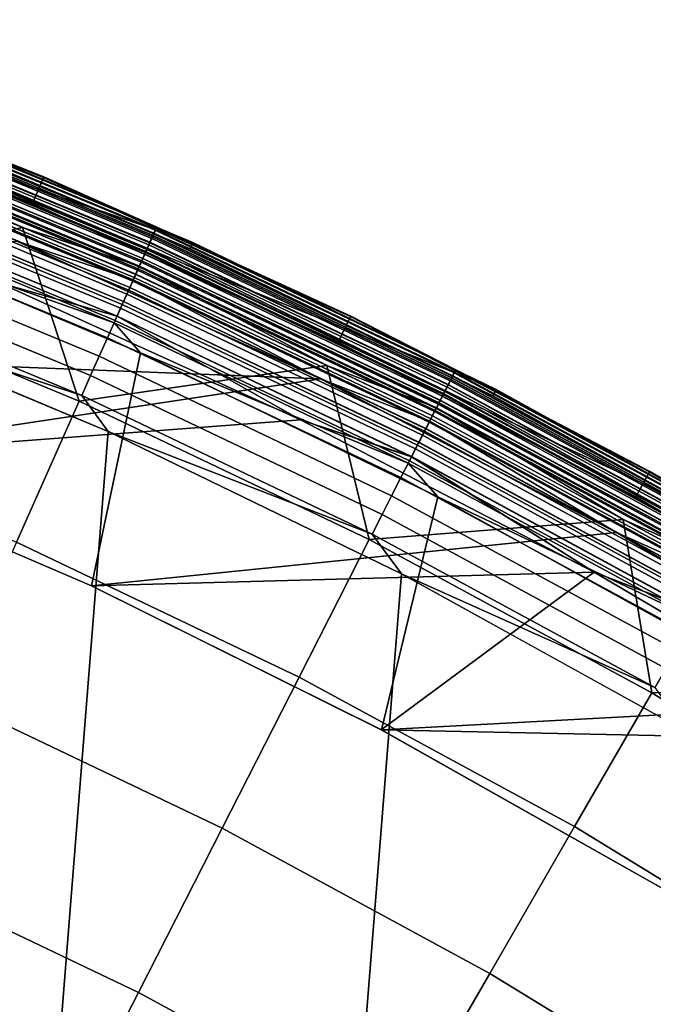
# Model space of a CAD drawing. Header units: metres. Extents: x -167 to 28, y -50 to 27.
# Tile 321 of 331: x 10.59 to 13.34, y 21.74 to 26.02. Entities that reach past the tile are written whole.
import ezdxf

# ---------------------------------------------------------------- set-up
doc = ezdxf.new("R2010")
doc.units = ezdxf.units.M
doc.layers.add('solid_12_065_011_XXX', color=7, linetype='CONTINUOUS')

msp = doc.modelspace()

# ---------------------------------------------------------------- linework, layer by layer
at = {"layer": 'solid_12_065_011_XXX'}
for points in [[(11.34048, 25.050415, 24), (9.954415, 25.52508, 0.996509), (8.581807, 26.018698, 0.996509), (9.990716, 25.618652, 24)], [(10.691646, 25.333643, 111.80262), (9.328179, 25.86677, 111.80262), (9.286541, 25.751343, 125.863533), (10.643919, 25.220596, 125.863533)], [(9.852982, 25.667894, 111.755402), (9.328179, 25.86677, 111.80262), (10.691646, 25.333643, 111.80262)], [(10.692665, 25.336079, 25.5), (9.329069, 25.869257, 25.5), (9.329069, 25.869257, 110.5), (10.692665, 25.336079, 110.5)], [(9.853328, 25.668795, 110.570518), (10.692665, 25.336079, 110.5), (9.329069, 25.869257, 110.5)], [(9.853294, 25.668711, 25.428843), (9.329069, 25.869257, 25.5), (10.692665, 25.336079, 25.5)], [(9.807292, 25.54887, 126.006737), (10.643919, 25.220596, 125.863533), (9.286541, 25.751343, 125.863533)], [(9.853294, 25.668711, 25.428843), (11.183187, 25.117851, 25.428843), (11.177011, 25.103979, 25.359066), (9.847854, 25.654535, 25.359066)], [(11.183225, 25.117933, 110.570518), (9.853328, 25.668795, 110.570518), (9.847918, 25.654703, 110.64032), (11.177085, 25.104145, 110.64032)], [(11.178471, 25.107256, 111.709244), (9.849138, 25.657883, 111.709244), (9.852982, 25.667894, 111.755402), (11.182832, 25.117052, 111.755402)], [(11.182832, 25.117052, 111.755402), (9.852982, 25.667894, 111.755402), (10.691646, 25.333643, 111.80262)], [(9.853294, 25.668711, 25.428843), (10.692665, 25.336079, 25.5), (11.183187, 25.117851, 25.428843)], [(11.183225, 25.117933, 110.570518), (10.692665, 25.336079, 110.5), (9.853328, 25.668795, 110.570518)], [(9.786797, 25.495478, 126.288391), (9.247936, 25.644295, 126.423683), (9.556519, 24.895582, 127.764793), (10.599672, 25.115753, 126.423683)], [(9.838904, 25.631224, 25.292162), (11.166856, 25.081169, 25.292162), (11.152926, 25.049883, 25.2295), (9.826632, 25.599253, 25.2295)], [(11.166964, 25.081411, 110.707253), (9.839001, 25.631472, 110.707253), (9.826756, 25.599577, 110.769958), (11.153068, 25.050201, 110.769958)], [(11.163996, 25.074745, 24.140318), (9.836385, 25.624659, 24.140318), (9.827468, 25.601429, 24.207253), (11.153874, 25.052013, 24.207253)], [(11.161224, 25.068521, 111.624825), (9.833943, 25.618299, 111.624825), (9.842739, 25.641212, 111.665352), (11.171207, 25.090944, 111.665352)], [(11.170135, 25.088535, 24.07052), (9.841795, 25.638752, 24.07052), (9.836385, 25.624659, 24.140318), (11.163996, 25.074745, 24.140318)], [(9.847854, 25.654535, 25.359066), (11.177011, 25.103979, 25.359066), (11.166856, 25.081169, 25.292162), (9.838904, 25.631224, 25.292162)], [(11.177085, 25.104145, 110.64032), (9.847918, 25.654703, 110.64032), (9.839001, 25.631472, 110.707253), (11.166964, 25.081411, 110.707253)], [(11.170135, 25.088535, 24.07052), (9.979752, 25.590731, 24), (9.841795, 25.638752, 24.07052)], [(11.171207, 25.090944, 111.665352), (9.842739, 25.641212, 111.665352), (9.849138, 25.657883, 111.709244), (11.178471, 25.107256, 111.709244)], [(11.134155, 25.007723, 111.55777), (9.810094, 25.556168, 111.55777), (9.82297, 25.589712, 111.588661), (11.14877, 25.040548, 111.588661)], [(9.826632, 25.599253, 25.2295), (11.152926, 25.049883, 25.2295), (11.135509, 25.010763, 25.172354), (9.811286, 25.559273, 25.172354)], [(11.153068, 25.050201, 110.769958), (9.826756, 25.599577, 110.769958), (9.811437, 25.559666, 110.827164), (11.13568, 25.011147, 110.827164)], [(11.153874, 25.052013, 24.207253), (9.827468, 25.601429, 24.207253), (9.815224, 25.569532, 24.26996), (11.139978, 25.020802, 24.26996)], [(11.14877, 25.040548, 111.588661), (9.82297, 25.589712, 111.588661), (9.833943, 25.618299, 111.624825), (11.161224, 25.068521, 111.624825)], [(9.979752, 25.590731, 24), (11.328038, 25.023117, 24), (11.34048, 25.050415, 24), (9.990716, 25.618652, 24)], [(11.170135, 25.088535, 24.07052), (11.328038, 25.023117, 24), (9.979752, 25.590731, 24)], [(9.811286, 25.559273, 25.172354), (11.135509, 25.010763, 25.172354), (11.114958, 24.964603, 25.121891), (9.793179, 25.512102, 25.121891)], [(11.13568, 25.011147, 110.827164), (9.811437, 25.559666, 110.827164), (9.793352, 25.512556, 110.877686), (11.115155, 24.965048, 110.877686)], [(11.117745, 24.970863, 111.532928), (9.795634, 25.518501, 111.532928), (9.810094, 25.556168, 111.55777), (11.134155, 25.007723, 111.55777)], [(11.130976, 25.000582, 126.006737), (9.807292, 25.54887, 126.006737), (9.799467, 25.528484, 126.148933), (11.122095, 24.980635, 126.148933)], [(9.809867, 25.555576, 0.806616), (11.133899, 25.007145, 0.806616), (11.12214, 24.980736, 0.714617), (9.799507, 25.528589, 0.714617)], [(11.139978, 25.020802, 24.26996), (9.815224, 25.569532, 24.26996), (9.799904, 25.529621, 24.32716), (11.12259, 24.981747, 24.32716)], [(11.130976, 25.000582, 126.006737), (10.643919, 25.220596, 125.863533), (9.807292, 25.54887, 126.006737)], [(9.816185, 25.572035, 0.901425), (11.141068, 25.023251, 0.901425), (11.133899, 25.007145, 0.806616), (9.809867, 25.555576, 0.806616)], [(9.816185, 25.572035, 0.901425), (9.954415, 25.52508, 0.996509), (11.141068, 25.023251, 0.901425)], [(9.793179, 25.512102, 25.121891), (11.114958, 24.964603, 25.121891), (11.091692, 24.912348, 25.079142), (9.772679, 25.4587, 25.079142)], [(11.115155, 24.965048, 110.877686), (9.793352, 25.512556, 110.877686), (9.772873, 25.459206, 110.920509), (11.091912, 24.912842, 110.920509)], [(11.099948, 24.930891, 111.51474), (9.779954, 25.477652, 111.51474), (9.795634, 25.518501, 111.532928), (11.117745, 24.970863, 111.532928)], [(11.12259, 24.981747, 24.32716), (9.799904, 25.529621, 24.32716), (9.781819, 25.482512, 24.377687), (11.102066, 24.935648, 24.377687)], [(9.799507, 25.528589, 0.714617), (11.12214, 24.980736, 0.714617), (11.105966, 24.944407, 0.626765), (9.785255, 25.491463, 0.626765)], [(11.122095, 24.980635, 126.148933), (9.799467, 25.528484, 126.148933), (9.786797, 25.495478, 126.288391), (11.107715, 24.948336, 126.288391)], [(11.107715, 24.948336, 126.288391), (9.786797, 25.495478, 126.288391), (10.599672, 25.115753, 126.423683)], [(12.657167, 24.411598, 24), (11.298806, 24.959106, 0.996509), (9.954415, 25.52508, 0.996509), (11.34048, 25.050415, 24)], [(11.141068, 25.023251, 0.901425), (9.954415, 25.52508, 0.996509), (11.298806, 24.959106, 0.996509)], [(9.772679, 25.4587, 25.079142), (11.091692, 24.912348, 25.079142), (11.066187, 24.855062, 25.044977), (9.750207, 25.400158, 25.044977)], [(11.091912, 24.912842, 110.920509), (9.772873, 25.459206, 110.920509), (9.750417, 25.400705, 110.954758), (11.066424, 24.855597, 110.954758)], [(11.102066, 24.935648, 24.377687), (9.781819, 25.482512, 24.377687), (9.76134, 25.429161, 24.420511), (11.078822, 24.883442, 24.420511)], [(11.081208, 24.888802, 111.503677), (9.763443, 25.434637, 111.503677), (9.779954, 25.477652, 111.51474), (11.099948, 24.930891, 111.51474)], [(9.785255, 25.491463, 0.626765), (11.105966, 24.944407, 0.626765), (11.085608, 24.898684, 0.544336), (9.76732, 25.444736, 0.544336)], [(11.078822, 24.883442, 24.420511), (9.76134, 25.429161, 24.420511), (9.738884, 25.370661, 24.454756), (11.053335, 24.826197, 24.454756)], [(9.76732, 25.444736, 0.544336), (11.085608, 24.898684, 0.544336), (11.061365, 24.844233, 0.468529), (9.745959, 25.389091, 0.468529)], [(11.081208, 24.888802, 111.503677), (10.576137, 25.056782, 111.5), (9.763443, 25.434637, 111.503677)], [(11.053335, 24.826197, 24.454756), (9.738884, 25.370661, 24.454756), (9.714909, 25.308201, 24.479727), (11.026123, 24.765078, 24.479727)], [(9.745959, 25.389091, 0.468529), (11.061365, 24.844233, 0.468529), (11.033588, 24.781845, 0.400443), (9.721485, 25.325335, 0.400443)], [(9.750207, 25.400158, 25.044977), (11.066187, 24.855062, 25.044977), (11.038961, 24.793915, 25.020092), (9.72622, 25.337669, 25.020092)], [(11.066424, 24.855597, 110.954758), (9.750417, 25.400705, 110.954758), (9.726441, 25.338245, 110.979729), (11.039213, 24.794477, 110.979729)], [(9.721485, 25.325335, 0.400443), (11.033588, 24.781845, 0.400443), (11.002681, 24.712425, 0.34107), (9.694254, 25.254395, 0.34107)], [(9.72622, 25.337669, 25.020092), (11.038961, 24.793915, 25.020092), (11.010573, 24.730152, 25.004999), (9.701207, 25.272509, 25.004999)], [(11.039213, 24.794477, 110.979729), (9.726441, 25.338245, 110.979729), (9.701435, 25.273102, 110.994911), (11.010832, 24.730732, 110.994911)], [(12.024805, 24.728704, 111.80262), (10.691646, 25.333643, 111.80262), (10.643919, 25.220596, 125.863533), (11.971125, 24.618361, 125.863533)], [(11.182832, 25.117052, 111.755402), (10.691646, 25.333643, 111.80262), (12.024805, 24.728704, 111.80262)], [(12.025951, 24.731083, 25.5), (10.692665, 25.336079, 25.5), (10.692665, 25.336079, 110.5), (12.025951, 24.731083, 110.5)], [(11.183225, 25.117933, 110.570518), (12.025951, 24.731083, 110.5), (10.692665, 25.336079, 110.5)], [(11.183187, 25.117851, 25.428843), (10.692665, 25.336079, 25.5), (12.025951, 24.731083, 25.5)], [(11.026123, 24.765078, 24.479727), (9.714909, 25.308201, 24.479727), (9.689902, 25.243059, 24.494911), (10.997743, 24.701334, 24.494911)], [(9.694254, 25.254395, 0.34107), (11.002681, 24.712425, 0.34107), (10.969092, 24.636984, 0.291271), (9.66466, 25.177298, 0.291271)], [(10.997743, 24.701334, 24.494911), (9.689902, 25.243059, 24.494911), (9.789065, 25.128418, 24.5)], [(9.701207, 25.272509, 25.004999), (11.010573, 24.730152, 25.004999), (10.499099, 24.875065, 25)], [(11.010832, 24.730732, 110.994911), (9.701435, 25.273102, 110.994911), (10.499099, 24.875065, 111)], [(11.130976, 25.000582, 126.006737), (11.971125, 24.618361, 125.863533), (10.643919, 25.220596, 125.863533)], [(9.66466, 25.177298, 0.291271), (10.969092, 24.636984, 0.291271), (10.933311, 24.556618, 0.25177), (9.633133, 25.095169, 0.25177)], [(9.556519, 24.895582, 127.764793), (10.846355, 24.361313, 127.764793), (10.599672, 25.115753, 126.423683)], [(11.112557, 24.571819, 24.5), (9.789065, 25.128418, 24.5), (9.607922, 24.114141, 24.5), (10.89938, 23.558596, 24.5)], [(10.997743, 24.701334, 24.494911), (9.789065, 25.128418, 24.5), (11.112557, 24.571819, 24.5)], [(11.107715, 24.948336, 126.288391), (10.599672, 25.115753, 126.423683), (10.846355, 24.361313, 127.764793), (11.92136, 24.516022, 126.423683)], [(11.183187, 25.117851, 25.428843), (12.482429, 24.498144, 25.428843), (12.475534, 24.484615, 25.359066), (11.177011, 25.103979, 25.359066)], [(12.48247, 24.498226, 110.570518), (11.183225, 25.117933, 110.570518), (11.177085, 25.104145, 110.64032), (12.475616, 24.484777, 110.64032)], [(12.477163, 24.487812, 111.709244), (11.178471, 25.107256, 111.709244), (11.182832, 25.117052, 111.755402), (12.482032, 24.497366, 111.755402)], [(12.482032, 24.497366, 111.755402), (11.182832, 25.117052, 111.755402), (12.024805, 24.728704, 111.80262)], [(11.183187, 25.117851, 25.428843), (12.025951, 24.731083, 25.5), (12.482429, 24.498144, 25.428843)], [(12.48247, 24.498226, 110.570518), (12.025951, 24.731083, 110.5), (11.183225, 25.117933, 110.570518)], [(9.633133, 25.095169, 0.25177), (10.933311, 24.556618, 0.25177), (10.895856, 24.472492, 0.223141), (9.600132, 25.009199, 0.223141)], [(12.444013, 24.42275, 111.588661), (11.14877, 25.040548, 111.588661), (11.161224, 25.068521, 111.624825), (12.457913, 24.450031, 111.624825)], [(11.166856, 25.081169, 25.292162), (12.464199, 24.462368, 25.292162), (12.448651, 24.431854, 25.2295), (11.152926, 25.049883, 25.2295)], [(12.46432, 24.462605, 110.707253), (11.166964, 25.081411, 110.707253), (11.153068, 25.050201, 110.769958), (12.448809, 24.432163, 110.769958)], [(12.461006, 24.456102, 24.140318), (11.163996, 25.074745, 24.140318), (11.153874, 25.052013, 24.207253), (12.44971, 24.433931, 24.207253)], [(12.457913, 24.450031, 111.624825), (11.161224, 25.068521, 111.624825), (11.171207, 25.090944, 111.665352), (12.469056, 24.471901, 111.665352)], [(12.467859, 24.469551, 24.07052), (11.170135, 25.088535, 24.07052), (11.163996, 25.074745, 24.140318), (12.461006, 24.456102, 24.140318)], [(11.177011, 25.103979, 25.359066), (12.475534, 24.484615, 25.359066), (12.464199, 24.462368, 25.292162), (11.166856, 25.081169, 25.292162)], [(12.475616, 24.484777, 110.64032), (11.177085, 25.104145, 110.64032), (11.166964, 25.081411, 110.707253), (12.46432, 24.462605, 110.707253)], [(12.467859, 24.469551, 24.07052), (11.328038, 25.023117, 24), (11.170135, 25.088535, 24.07052)], [(12.469056, 24.471901, 111.665352), (11.171207, 25.090944, 111.665352), (11.178471, 25.107256, 111.709244), (12.477163, 24.487812, 111.709244)], [(10.576137, 25.056782, 111.5), (11.894856, 24.458317, 111.5), (8.288366, 24.598921, 111.5), (6.944411, 25.01158, 111.5)], [(11.081208, 24.888802, 111.503677), (11.894856, 24.458317, 111.5), (10.576137, 25.056782, 111.5)], [(12.4277, 24.390734, 111.55777), (11.134155, 25.007723, 111.55777), (11.14877, 25.040548, 111.588661), (12.444013, 24.42275, 111.588661)], [(11.152926, 25.049883, 25.2295), (12.448651, 24.431854, 25.2295), (12.42921, 24.393698, 25.172354), (11.135509, 25.010763, 25.172354)], [(12.448809, 24.432163, 110.769958), (11.153068, 25.050201, 110.769958), (11.13568, 25.011147, 110.827164), (12.429401, 24.394073, 110.827164)], [(12.44971, 24.433931, 24.207253), (11.153874, 25.052013, 24.207253), (11.139978, 25.020802, 24.26996), (12.434199, 24.40349, 24.26996)], [(11.328038, 25.023117, 24), (12.643624, 24.384827, 24), (12.657167, 24.411598, 24), (11.34048, 25.050415, 24)], [(9.600132, 25.009199, 0.223141), (10.895856, 24.472492, 0.223141), (10.857272, 24.385832, 0.205801), (9.566136, 24.920637, 0.205801)], [(12.414791, 24.365398, 24.32716), (11.12259, 24.981747, 24.32716), (11.102066, 24.935648, 24.377687), (12.391882, 24.320436, 24.377687)], [(11.135509, 25.010763, 25.172354), (12.42921, 24.393698, 25.172354), (12.406271, 24.348679, 25.121891), (11.114958, 24.964603, 25.121891)], [(12.429401, 24.394073, 110.827164), (11.13568, 25.011147, 110.827164), (11.115155, 24.965048, 110.877686), (12.406491, 24.349112, 110.877686)], [(12.409383, 24.354784, 111.532928), (11.117745, 24.970863, 111.532928), (11.134155, 25.007723, 111.55777), (12.4277, 24.390734, 111.55777)], [(12.42415, 24.383768, 126.006737), (11.130976, 25.000582, 126.006737), (11.122095, 24.980635, 126.148933), (12.414238, 24.364315, 126.148933)], [(11.133899, 25.007145, 0.806616), (12.427413, 24.390171, 0.806616), (12.414289, 24.364412, 0.714617), (11.12214, 24.980736, 0.714617)], [(12.434199, 24.40349, 24.26996), (11.139978, 25.020802, 24.26996), (11.12259, 24.981747, 24.32716), (12.414791, 24.365398, 24.32716)], [(12.42415, 24.383768, 126.006737), (11.971125, 24.618361, 125.863533), (11.130976, 25.000582, 126.006737)], [(11.141068, 25.023251, 0.901425), (12.435416, 24.405878, 0.901425), (12.427413, 24.390171, 0.806616), (11.133899, 25.007145, 0.806616)], [(11.141068, 25.023251, 0.901425), (11.298806, 24.959106, 0.996509), (12.435416, 24.405878, 0.901425)], [(12.467859, 24.469551, 24.07052), (12.643624, 24.384827, 24), (11.328038, 25.023117, 24)], [(11.105966, 24.944407, 0.626765), (12.396235, 24.328979, 0.626765), (12.373512, 24.284386, 0.544336), (11.085608, 24.898684, 0.544336)], [(11.114958, 24.964603, 25.121891), (12.406271, 24.348679, 25.121891), (12.380302, 24.297712, 25.079142), (11.091692, 24.912348, 25.079142)], [(12.406491, 24.349112, 110.877686), (11.115155, 24.965048, 110.877686), (11.091912, 24.912842, 110.920509), (12.380548, 24.298195, 110.920509)], [(12.389518, 24.315798, 111.51474), (11.099948, 24.930891, 111.51474), (11.117745, 24.970863, 111.532928), (12.409383, 24.354784, 111.532928)], [(11.12214, 24.980736, 0.714617), (12.414289, 24.364412, 0.714617), (12.396235, 24.328979, 0.626765), (11.105966, 24.944407, 0.626765)], [(12.414238, 24.364315, 126.148933), (11.122095, 24.980635, 126.148933), (11.107715, 24.948336, 126.288391), (12.398187, 24.332811, 126.288391)], [(12.398187, 24.332811, 126.288391), (11.107715, 24.948336, 126.288391), (11.92136, 24.516022, 126.423683)], [(13.938641, 23.703251, 24), (12.611169, 24.322386, 0.996509), (11.298806, 24.959106, 0.996509), (12.657167, 24.411598, 24)], [(12.435416, 24.405878, 0.901425), (11.298806, 24.959106, 0.996509), (12.611169, 24.322386, 0.996509)], [(9.566136, 24.920637, 0.205801), (10.857272, 24.385832, 0.205801), (9.666076, 24.778851, 0.2)], [(11.085608, 24.898684, 0.544336), (12.373512, 24.284386, 0.544336), (12.346453, 24.231277, 0.468529), (11.061365, 24.844233, 0.468529)], [(11.091692, 24.912348, 25.079142), (12.380302, 24.297712, 25.079142), (12.351834, 24.24184, 25.044977), (11.066187, 24.855062, 25.044977)], [(12.380548, 24.298195, 110.920509), (11.091912, 24.912842, 110.920509), (11.066424, 24.855597, 110.954758), (12.352099, 24.242361, 110.954758)], [(12.391882, 24.320436, 24.377687), (11.102066, 24.935648, 24.377687), (11.078822, 24.883442, 24.420511), (12.365938, 24.26952, 24.420511)], [(12.368601, 24.274746, 111.503677), (11.081208, 24.888802, 111.503677), (11.099948, 24.930891, 111.51474), (12.389518, 24.315798, 111.51474)], [(9.607936, 24.114138, 111), (11.808194, 24.280993, 111), (10.499099, 24.875065, 111), (8.288329, 24.59893, 111)], [(9.607936, 24.114138, 25), (8.288329, 24.59893, 25), (10.499099, 24.875065, 25), (11.808194, 24.280993, 25)], [(9.316216, 24.269573, 129.094391), (10.57362, 23.748739, 129.094391), (10.846355, 24.361313, 127.764793), (9.556519, 24.895582, 127.764793)], [(11.010832, 24.730732, 110.994911), (10.499099, 24.875065, 111), (11.808194, 24.280993, 111)], [(11.010573, 24.730152, 25.004999), (11.808194, 24.280993, 25), (10.499099, 24.875065, 25)], [(11.066187, 24.855062, 25.044977), (12.351834, 24.24184, 25.044977), (12.321446, 24.182201, 25.020092), (11.038961, 24.793915, 25.020092)], [(12.352099, 24.242361, 110.954758), (11.066424, 24.855597, 110.954758), (11.039213, 24.794477, 110.979729), (12.321727, 24.182751, 110.979729)], [(12.365938, 24.26952, 24.420511), (11.078822, 24.883442, 24.420511), (11.053335, 24.826197, 24.454756), (12.337489, 24.213686, 24.454756)], [(12.368601, 24.274746, 111.503677), (11.894856, 24.458317, 111.5), (11.081208, 24.888802, 111.503677)], [(12.337489, 24.213686, 24.454756), (11.053335, 24.826197, 24.454756), (11.026123, 24.765078, 24.479727), (12.307117, 24.154076, 24.479727)], [(11.061365, 24.844233, 0.468529), (12.346453, 24.231277, 0.468529), (12.315449, 24.170429, 0.400443), (11.033588, 24.781845, 0.400443)], [(10.971596, 24.229086, 0.2), (7.02309, -25.653473, 0.2), (5.647253, -25.991018, 0.2), (9.666076, 24.778851, 0.2)], [(10.857272, 24.385832, 0.205801), (10.971596, 24.229086, 0.2), (9.666076, 24.778851, 0.2)], [(11.033588, 24.781845, 0.400443), (12.315449, 24.170429, 0.400443), (12.280951, 24.102722, 0.34107), (11.002681, 24.712425, 0.34107)], [(11.038961, 24.793915, 25.020092), (12.321446, 24.182201, 25.020092), (12.28976, 24.12001, 25.004999), (11.010573, 24.730152, 25.004999)], [(12.321727, 24.182751, 110.979729), (11.039213, 24.794477, 110.979729), (11.010832, 24.730732, 110.994911), (12.290049, 24.120579, 110.994911)], [(12.307117, 24.154076, 24.479727), (11.026123, 24.765078, 24.479727), (10.997743, 24.701334, 24.494911), (12.275438, 24.091904, 24.494911)], [(11.010573, 24.730152, 25.004999), (12.28976, 24.12001, 25.004999), (11.808194, 24.280993, 25)], [(12.290049, 24.120579, 110.994911), (11.010832, 24.730732, 110.994911), (11.808194, 24.280993, 111)], [(13.323878, 24.053669, 111.80262), (12.024805, 24.728704, 111.80262), (11.971125, 24.618361, 125.863533), (13.264396, 23.946342, 125.863533)], [(12.482032, 24.497366, 111.755402), (12.024805, 24.728704, 111.80262), (13.323878, 24.053669, 111.80262)], [(13.325149, 24.055984, 25.5), (12.025951, 24.731083, 25.5), (12.025951, 24.731083, 110.5), (13.325149, 24.055984, 110.5)], [(12.48247, 24.498226, 110.570518), (13.325149, 24.055984, 110.5), (12.025951, 24.731083, 110.5)], [(12.482429, 24.498144, 25.428843), (12.025951, 24.731083, 25.5), (13.325149, 24.055984, 25.5)], [(11.002681, 24.712425, 0.34107), (12.280951, 24.102722, 0.34107), (12.24346, 24.029142, 0.291271), (10.969092, 24.636984, 0.291271)], [(12.275438, 24.091904, 24.494911), (10.997743, 24.701334, 24.494911), (11.112557, 24.571819, 24.5)], [(11.894856, 24.458317, 111.5), (9.607965, 24.114126, 111.5), (8.288366, 24.598921, 111.5)], [(10.969092, 24.636984, 0.291271), (12.24346, 24.029142, 0.291271), (12.203521, 23.950758, 0.25177), (10.933311, 24.556618, 0.25177)], [(12.42415, 24.383768, 126.006737), (13.264396, 23.946342, 125.863533), (11.971125, 24.618361, 125.863533)], [(10.933311, 24.556618, 0.25177), (12.203521, 23.950758, 0.25177), (12.161715, 23.86871, 0.223141), (10.895856, 24.472492, 0.223141)], [(12.404592, 23.945549, 24.5), (11.112557, 24.571819, 24.5), (10.89938, 23.558596, 24.5), (12.158851, 22.933956, 24.5)], [(12.275438, 24.091904, 24.494911), (11.112557, 24.571819, 24.5), (12.404592, 23.945549, 24.5)], [(10.846355, 24.361313, 127.764793), (12.106463, 23.760273, 127.764793), (11.92136, 24.516022, 126.423683)], [(12.398187, 24.332811, 126.288391), (11.92136, 24.516022, 126.423683), (12.106463, 23.760273, 127.764793), (13.209256, 23.846796, 126.423683)], [(10.895856, 24.472492, 0.223141), (12.161715, 23.86871, 0.223141), (12.118649, 23.784187, 0.205801), (10.857272, 24.385832, 0.205801)], [(13.720456, 23.764528, 111.624825), (12.457913, 24.450031, 111.624825), (12.469056, 24.471901, 111.665352), (13.732728, 23.785784, 111.665352)], [(13.73141, 23.783501, 24.07052), (12.467859, 24.469551, 24.07052), (12.461006, 24.456102, 24.140318), (13.723863, 23.770428, 24.140318)], [(12.475534, 24.484615, 25.359066), (13.739863, 23.798141, 25.359066), (13.727378, 23.776516, 25.292162), (12.464199, 24.462368, 25.292162)], [(13.739954, 23.798298, 110.64032), (12.475616, 24.484777, 110.64032), (12.46432, 24.462605, 110.707253), (13.727511, 23.776749, 110.707253)], [(13.73141, 23.783501, 24.07052), (12.643624, 24.384827, 24), (12.467859, 24.469551, 24.07052)], [(13.732728, 23.785784, 111.665352), (12.469056, 24.471901, 111.665352), (12.477163, 24.487812, 111.709244), (13.741656, 23.801247, 111.709244)], [(12.482429, 24.498144, 25.428843), (13.747456, 23.811291, 25.428843), (13.739863, 23.798141, 25.359066), (12.475534, 24.484615, 25.359066)], [(13.7475, 23.811371, 110.570518), (12.48247, 24.498226, 110.570518), (12.475616, 24.484777, 110.64032), (13.739954, 23.798298, 110.64032)], [(13.741656, 23.801247, 111.709244), (12.477163, 24.487812, 111.709244), (12.482032, 24.497366, 111.755402), (13.747018, 23.810534, 111.755402)], [(13.747018, 23.810534, 111.755402), (12.482032, 24.497366, 111.755402), (13.323878, 24.053669, 111.80262)], [(12.482429, 24.498144, 25.428843), (13.325149, 24.055984, 25.5), (13.747456, 23.811291, 25.428843)], [(13.7475, 23.811371, 110.570518), (13.325149, 24.055984, 110.5), (12.48247, 24.498226, 110.570518)], [(11.894856, 24.458317, 111.5), (13.179902, 23.790482, 111.5), (10.899342, 23.558615, 111.5), (9.607965, 24.114126, 111.5)], [(12.368601, 24.274746, 111.503677), (13.179902, 23.790482, 111.5), (11.894856, 24.458317, 111.5)], [(12.448651, 24.431854, 25.2295), (13.710256, 23.746859, 25.2295), (13.688844, 23.709772, 25.172354), (12.42921, 24.393698, 25.172354)], [(13.710429, 23.74716, 110.769958), (12.448809, 24.432163, 110.769958), (12.429401, 24.394073, 110.827164), (13.689054, 23.710138, 110.827164)], [(13.711421, 23.748878, 24.207253), (12.44971, 24.433931, 24.207253), (12.434199, 24.40349, 24.26996), (13.694338, 23.71929, 24.26996)], [(13.705147, 23.73801, 111.588661), (12.444013, 24.42275, 111.588661), (12.457913, 24.450031, 111.624825), (13.720456, 23.764528, 111.624825)], [(12.464199, 24.462368, 25.292162), (13.727378, 23.776516, 25.292162), (13.710256, 23.746859, 25.2295), (12.448651, 24.431854, 25.2295)], [(13.727511, 23.776749, 110.707253), (12.46432, 24.462605, 110.707253), (12.448809, 24.432163, 110.769958), (13.710429, 23.74716, 110.769958)], [(13.723863, 23.770428, 24.140318), (12.461006, 24.456102, 24.140318), (12.44971, 24.433931, 24.207253), (13.711421, 23.748878, 24.207253)], [(10.857272, 24.385832, 0.205801), (12.118649, 23.784187, 0.205801), (10.971596, 24.229086, 0.2)], [(12.42921, 24.393698, 25.172354), (13.688844, 23.709772, 25.172354), (13.66358, 23.666016, 25.121891), (12.406271, 24.348679, 25.121891)], [(13.689054, 23.710138, 110.827164), (12.429401, 24.394073, 110.827164), (12.406491, 24.349112, 110.877686), (13.663823, 23.666435, 110.877686)], [(13.667007, 23.671951, 111.532928), (12.409383, 24.354784, 111.532928), (12.4277, 24.390734, 111.55777), (13.687181, 23.706892, 111.55777)], [(13.683271, 23.700123, 126.006737), (12.42415, 24.383768, 126.006737), (12.414238, 24.364315, 126.148933), (13.672355, 23.681213, 126.148933)], [(12.427413, 24.390171, 0.806616), (13.686864, 23.706345, 0.806616), (13.67241, 23.681309, 0.714617), (12.414289, 24.364412, 0.714617)], [(13.694338, 23.71929, 24.26996), (12.434199, 24.40349, 24.26996), (12.414791, 24.365398, 24.32716), (13.672963, 23.682268, 24.32716)], [(13.683271, 23.700123, 126.006737), (13.264396, 23.946342, 125.863533), (12.42415, 24.383768, 126.006737)], [(12.435416, 24.405878, 0.901425), (13.695679, 23.721611, 0.901425), (13.686864, 23.706345, 0.806616), (12.427413, 24.390171, 0.806616)], [(13.687181, 23.706892, 111.55777), (12.4277, 24.390734, 111.55777), (12.444013, 24.42275, 111.588661), (13.705147, 23.73801, 111.588661)], [(12.435416, 24.405878, 0.901425), (12.611169, 24.322386, 0.996509), (13.695679, 23.721611, 0.901425)], [(12.643624, 24.384827, 24), (13.923234, 23.677507, 24), (13.938641, 23.703251, 24), (12.657167, 24.411598, 24)], [(13.73141, 23.783501, 24.07052), (13.923234, 23.677507, 24), (12.643624, 24.384827, 24)], [(10.57362, 23.748739, 129.094391), (11.802042, 23.162811, 129.094391), (12.106463, 23.760273, 127.764793), (10.846355, 24.361313, 127.764793)], [(12.406271, 24.348679, 25.121891), (13.66358, 23.666016, 25.121891), (13.63498, 23.616478, 25.079142), (12.380302, 24.297712, 25.079142)], [(13.663823, 23.666435, 110.877686), (12.406491, 24.349112, 110.877686), (12.380548, 24.298195, 110.920509), (13.63525, 23.616947, 110.920509)], [(13.645129, 23.634056, 111.51474), (12.389518, 24.315798, 111.51474), (12.409383, 24.354784, 111.532928), (13.667007, 23.671951, 111.532928)], [(13.672963, 23.682268, 24.32716), (12.414791, 24.365398, 24.32716), (12.391882, 24.320436, 24.377687), (13.647732, 23.638565, 24.377687)], [(12.414289, 24.364412, 0.714617), (13.67241, 23.681309, 0.714617), (13.652526, 23.64687, 0.626765), (12.396235, 24.328979, 0.626765)], [(13.672355, 23.681213, 126.148933), (12.414238, 24.364315, 126.148933), (12.398187, 24.332811, 126.288391), (13.654676, 23.650593, 126.288391)], [(12.380302, 24.297712, 25.079142), (13.63498, 23.616478, 25.079142), (13.603626, 23.562172, 25.044977), (12.351834, 24.24184, 25.044977)], [(13.63525, 23.616947, 110.920509), (12.380548, 24.298195, 110.920509), (12.352099, 24.242361, 110.954758), (13.603919, 23.562679, 110.954758)], [(13.647732, 23.638565, 24.377687), (12.391882, 24.320436, 24.377687), (12.365938, 24.26952, 24.420511), (13.61916, 23.589077, 24.420511)], [(13.622092, 23.594156, 111.503677), (12.368601, 24.274746, 111.503677), (12.389518, 24.315798, 111.51474), (13.645129, 23.634056, 111.51474)], [(12.396235, 24.328979, 0.626765), (13.652526, 23.64687, 0.626765), (13.627501, 23.603525, 0.544336), (12.373512, 24.284386, 0.544336)], [(13.654676, 23.650593, 126.288391), (12.398187, 24.332811, 126.288391), (13.209256, 23.846796, 126.423683)], [(15.180535, 22.927744, 24), (13.887784, 23.61672, 0.996509), (12.611169, 24.322386, 0.996509), (13.938641, 23.703251, 24)], [(13.695679, 23.721611, 0.901425), (12.611169, 24.322386, 0.996509), (13.887784, 23.61672, 0.996509)], [(10.899455, 23.558563, 111), (13.083824, 23.618074, 111), (11.808194, 24.280993, 111), (9.607936, 24.114138, 111)], [(10.899455, 23.558563, 25), (9.607936, 24.114138, 25), (11.808194, 24.280993, 25), (13.083824, 23.618074, 25)], [(12.290049, 24.120579, 110.994911), (11.808194, 24.280993, 111), (13.083824, 23.618074, 111)], [(12.28976, 24.12001, 25.004999), (13.083824, 23.618074, 25), (11.808194, 24.280993, 25)], [(13.61916, 23.589077, 24.420511), (12.365938, 24.26952, 24.420511), (12.337489, 24.213686, 24.454756), (13.587828, 23.534809, 24.454756)], [(12.373512, 24.284386, 0.544336), (13.627501, 23.603525, 0.544336), (13.597699, 23.551907, 0.468529), (12.346453, 24.231277, 0.468529)], [(13.622092, 23.594156, 111.503677), (13.179902, 23.790482, 111.5), (12.368601, 24.274746, 111.503677)], [(12.24579, 23.610701, 0.2), (8.378925, -25.243179, 0.2), (7.02309, -25.653473, 0.2), (10.971596, 24.229086, 0.2)], [(12.118649, 23.784187, 0.205801), (12.24579, 23.610701, 0.2), (10.971596, 24.229086, 0.2)], [(13.587828, 23.534809, 24.454756), (12.337489, 24.213686, 24.454756), (12.307117, 24.154076, 24.479727), (13.554377, 23.47687, 24.479727)], [(12.346453, 24.231277, 0.468529), (13.597699, 23.551907, 0.468529), (13.563553, 23.492764, 0.400443), (12.315449, 24.170429, 0.400443)], [(12.351834, 24.24184, 25.044977), (13.603626, 23.562172, 25.044977), (13.570159, 23.504206, 25.020092), (12.321446, 24.182201, 25.020092)], [(13.603919, 23.562679, 110.954758), (12.352099, 24.242361, 110.954758), (12.321727, 24.182751, 110.979729), (13.570467, 23.50474, 110.979729)], [(12.315449, 24.170429, 0.400443), (13.563553, 23.492764, 0.400443), (13.525558, 23.426954, 0.34107), (12.280951, 24.102722, 0.34107)], [(12.321446, 24.182201, 25.020092), (13.570159, 23.504206, 25.020092), (13.53526, 23.44376, 25.004999), (12.28976, 24.12001, 25.004999)], [(13.570467, 23.50474, 110.979729), (12.321727, 24.182751, 110.979729), (12.290049, 24.120579, 110.994911), (13.535579, 23.444309, 110.994911)], [(13.554377, 23.47687, 24.479727), (12.307117, 24.154076, 24.479727), (12.275438, 24.091904, 24.494911), (13.519488, 23.416439, 24.494911)], [(10.89938, 23.558596, 24.5), (9.607922, 24.114141, 24.5), (9.607936, 24.114138, 25), (10.899455, 23.558563, 25)], [(9.607965, 24.114126, 111.5), (10.899342, 23.558615, 111.5), (10.899455, 23.558563, 111), (9.607936, 24.114138, 111)], [(12.280951, 24.102722, 0.34107), (13.525558, 23.426954, 0.34107), (13.484268, 23.355438, 0.291271), (12.24346, 24.029142, 0.291271)], [(13.519488, 23.416439, 24.494911), (12.275438, 24.091904, 24.494911), (12.404592, 23.945549, 24.5)], [(12.28976, 24.12001, 25.004999), (13.53526, 23.44376, 25.004999), (13.083824, 23.618074, 25)], [(13.535579, 23.444309, 110.994911), (12.290049, 24.120579, 110.994911), (13.083824, 23.618074, 111)], [(14.585184, 23.310452, 111.80262), (13.323878, 24.053669, 111.80262), (13.264396, 23.946342, 125.863533), (14.520071, 23.206444, 125.863533)], [(13.747018, 23.810534, 111.755402), (13.323878, 24.053669, 111.80262), (14.585184, 23.310452, 111.80262)], [(14.586575, 23.312696, 25.5), (13.325149, 24.055984, 25.5), (13.325149, 24.055984, 110.5), (14.586575, 23.312696, 110.5)], [(13.7475, 23.811371, 110.570518), (14.586575, 23.312696, 110.5), (13.325149, 24.055984, 110.5)], [(13.747456, 23.811291, 25.428843), (13.325149, 24.055984, 25.5), (14.586575, 23.312696, 25.5)], [(12.24346, 24.029142, 0.291271), (13.484268, 23.355438, 0.291271), (13.440282, 23.279251, 0.25177), (12.203521, 23.950758, 0.25177)], [(13.661847, 23.251173, 24.5), (12.404592, 23.945549, 24.5), (12.158851, 22.933956, 24.5), (13.382591, 22.242085, 24.5)], [(12.203521, 23.950758, 0.25177), (13.440282, 23.279251, 0.25177), (13.394239, 23.199503, 0.223141), (12.161715, 23.86871, 0.223141)], [(13.519488, 23.416439, 24.494911), (12.404592, 23.945549, 24.5), (13.661847, 23.251173, 24.5)], [(13.683271, 23.700123, 126.006737), (14.520071, 23.206444, 125.863533), (13.264396, 23.946342, 125.863533)], [(12.106463, 23.760273, 127.764793), (13.333388, 23.094107, 127.764793), (13.209256, 23.846796, 126.423683)], [(12.161715, 23.86871, 0.223141), (13.394239, 23.199503, 0.223141), (13.346808, 23.11735, 0.205801), (12.118649, 23.784187, 0.205801)], [(13.654676, 23.650593, 126.288391), (13.209256, 23.846796, 126.423683), (13.333388, 23.094107, 127.764793), (14.45971, 23.109974, 126.423683)], [(13.179902, 23.790482, 111.5), (14.427559, 23.055204, 111.5), (12.158819, 22.933971, 111.5), (10.899342, 23.558615, 111.5)], [(12.118649, 23.784187, 0.205801), (13.346808, 23.11735, 0.205801), (12.24579, 23.610701, 0.2)], [(13.622092, 23.594156, 111.503677), (14.427559, 23.055204, 111.5), (13.179902, 23.790482, 111.5)], [(10.273942, 23.075651, 130.388458), (11.467548, 22.50633, 130.388458), (11.802042, 23.162811, 129.094391), (10.57362, 23.748739, 129.094391)], [(11.802042, 23.162811, 129.094391), (12.998116, 22.513397, 129.094391), (13.333388, 23.094107, 127.764793), (12.106463, 23.760273, 127.764793)], [(10.899455, 23.558563, 111), (12.15873, 22.934019, 111), (13.083824, 23.618074, 111)], [(12.15873, 22.934019, 25), (10.899455, 23.558563, 25), (13.083824, 23.618074, 25), (14.322412, 22.888172, 25)], [(13.535579, 23.444309, 110.994911), (13.083824, 23.618074, 111), (12.15873, 22.934019, 111), (14.322412, 22.888172, 111)], [(13.53526, 23.44376, 25.004999), (14.322412, 22.888172, 25), (13.083824, 23.618074, 25)], [(13.485169, 22.925415, 0.2), (9.71078, -24.761368, 0.2), (8.378925, -25.243179, 0.2), (12.24579, 23.610701, 0.2)], [(13.346808, 23.11735, 0.205801), (13.485169, 22.925415, 0.2), (12.24579, 23.610701, 0.2)], [(10.899342, 23.558615, 111.5), (12.158819, 22.933971, 111.5), (12.15873, 22.934019, 111), (10.899455, 23.558563, 111)], [(12.158851, 22.933956, 24.5), (10.89938, 23.558596, 24.5), (10.899455, 23.558563, 25), (12.15873, 22.934019, 25)], [(11.467548, 22.50633, 130.388458), (12.629723, 21.875322, 130.388458), (12.998116, 22.513397, 129.094391), (11.802042, 23.162811, 129.094391)], [(13.333388, 23.094107, 127.764793), (14.523767, 22.364641, 127.764793), (14.45971, 23.109974, 126.423683)], [(11.467548, 22.50633, 130.388458), (10.273942, 23.075651, 130.388458), (9.948086, 22.343765, 131.643692), (11.103834, 21.792501, 131.643692)], [(12.998116, 22.513397, 129.094391), (14.158563, 21.802275, 129.094391), (14.523767, 22.364641, 127.764793), (13.333388, 23.094107, 127.764793)], [(14.427559, 23.055204, 111.5), (15.634249, 22.254601, 111.5), (13.382637, 22.242056, 111.5), (12.158819, 22.933971, 111.5)], [(12.15873, 22.934019, 111), (13.382609, 22.242073, 111), (14.322412, 22.888172, 111)], [(12.158819, 22.933971, 111.5), (13.382637, 22.242056, 111.5), (13.382609, 22.242073, 111), (12.15873, 22.934019, 111)], [(13.382609, 22.242073, 25), (12.15873, 22.934019, 25), (14.322412, 22.888172, 25)], [(13.382591, 22.242085, 24.5), (12.158851, 22.933956, 24.5), (12.15873, 22.934019, 25), (13.382609, 22.242073, 25)], [(14.686287, 22.175152, 0.2), (11.015003, -24.209381, 0.2), (9.71078, -24.761368, 0.2), (13.485169, 22.925415, 0.2)], [(12.629723, 21.875322, 130.388458), (11.467548, 22.50633, 130.388458), (11.103834, 21.792501, 131.643692), (12.229148, 21.181507, 131.643692)], [(12.629723, 21.875322, 130.388458), (13.75728, 21.184353, 130.388458), (14.158563, 21.802275, 129.094391), (12.998116, 22.513397, 129.094391)], [(11.103834, 21.792501, 131.643692), (9.948086, 22.343765, 131.643692), (9.593037, 21.556658, 132.856903), (10.708249, 21.024967, 132.856903)], [(15.845693, 21.362082, 0.2), (12.287968, -23.588774, 0.2), (11.015003, -24.209381, 0.2), (14.686287, 22.175152, 0.2)], [(13.75728, 21.184353, 130.388458), (12.629723, 21.875322, 130.388458), (12.229148, 21.181507, 131.643692), (13.320943, 20.512453, 131.643692)], [(12.229148, 21.181507, 131.643692), (11.103834, 21.792501, 131.643692), (10.708249, 21.024967, 132.856903), (11.794101, 20.435631, 132.856903)]]:
    msp.add_3dface(points, dxfattribs=at)

doc.saveas('drawing.dxf')
